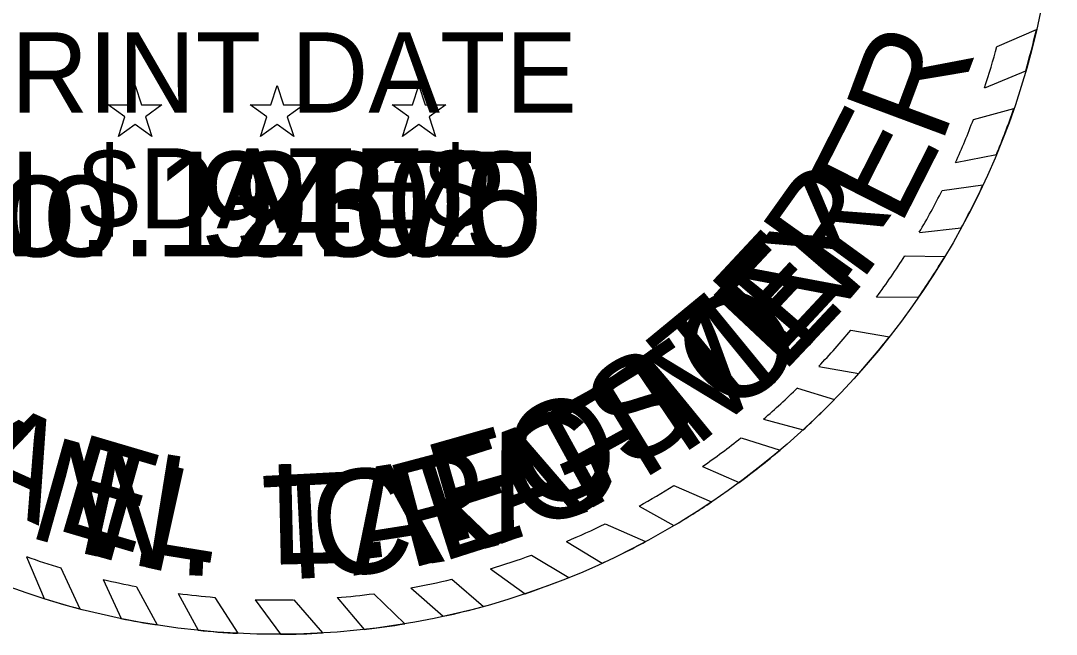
# Model space of a CAD drawing. Extents: x 1366406 to 1373462, y 376856 to 381998.
# Drawn here: x 1370744.8 to 1370868.7, y 379288.4 to 379361.8 of the extents above; entities that cross this region are included whole.
import ezdxf

# ---------------------------------------------------------------- set-up
doc = ezdxf.new("R2010")
doc.units = 0
for name, color, linetype in [('STAMP_PE_CRAFTON', 7, 'Continuous'), ('STAMP_PE_FOSTER', 7, 'Continuous'), ('STAMP_PE_SEAL-INFO', 7, 'Continuous'), ('STAMP_PE_TAEGTMEYER', 7, 'Continuous'), ('STAMP_PE_TXT', 7, 'Continuous'), ('STAMP_PRELIMINARY', 7, 'Continuous')]:
    doc.layers.add(name, color=color, linetype=linetype)

msp = doc.modelspace()

# ---------------------------------------------------------------- linework, layer by layer
at = {"layer": 'STAMP_PE_SEAL-INFO'}
for p, q in [((1370861.63, 379358.72), (1370866.34, 379360.73)), ((1370861.63, 379358.72), (1370866.34, 379360.73)), ((1370860.16, 379353.77), (1370865.06, 379355.78)), ((1370860.16, 379353.77), (1370865.06, 379355.78)), ((1370858.81, 379349.97), (1370863.64, 379351.28)), ((1370858.81, 379349.97), (1370863.64, 379351.28)), ((1370856.67, 379344.83), (1370861.55, 379345.8)), ((1370856.67, 379344.83), (1370861.55, 379345.8)), ((1370855.06, 379341.47), (1370859.94, 379342.15)), ((1370855.06, 379341.47), (1370859.94, 379342.15)), ((1370852.34, 379336.48), (1370857.35, 379337.03)), ((1370852.34, 379336.48), (1370857.35, 379337.03)), ((1370850.62, 379333.68), (1370855.39, 379333.61)), ((1370850.62, 379333.68), (1370855.39, 379333.61)), ((1370847.22, 379328.73), (1370852.27, 379328.76)), ((1370847.22, 379328.73), (1370852.27, 379328.76)), ((1370844.14, 379324.8), (1370848.76, 379324)), ((1370844.14, 379324.8), (1370848.76, 379324)), ((1370840.31, 379320.46), (1370845.08, 379319.61)), ((1370840.31, 379320.46), (1370845.08, 379319.61)), ((1370837.76, 379317.87), (1370842.17, 379316.49)), ((1370837.76, 379317.87), (1370842.17, 379316.49)), ((1370833.7, 379314.15), (1370838.42, 379312.86)), ((1370833.7, 379314.15), (1370838.42, 379312.86)), ((1370831, 379311.9), (1370835.68, 379310.45)), ((1370831, 379311.9), (1370835.68, 379310.45)), ((1370826.39, 379308.47), (1370830.78, 379306.58)), ((1370826.39, 379308.47), (1370830.78, 379306.58)), ((1370822.95, 379306.2), (1370827.45, 379304.24)), ((1370822.95, 379306.2), (1370827.45, 379304.24)), ((1370818.81, 379303.75), (1370822.98, 379301.42)), ((1370818.81, 379303.75), (1370822.98, 379301.42)), ((1370814.73, 379301.61), (1370819.57, 379299.5)), ((1370814.73, 379301.61), (1370819.57, 379299.5)), ((1370810.14, 379299.52), (1370814.37, 379296.91)), ((1370810.14, 379299.52), (1370814.37, 379296.91)), ((1370745.52, 379297.7), (1370747.61, 379292.69)), ((1370745.52, 379297.7), (1370747.61, 379292.69)), ((1370805.95, 379297.88), (1370810.38, 379295.19)), ((1370805.95, 379297.88), (1370810.38, 379295.19)), ((1370749.61, 379296.35), (1370751.88, 379291.46)), ((1370749.61, 379296.35), (1370751.88, 379291.46)), ((1370801.02, 379296.25), (1370805.18, 379293.27)), ((1370801.02, 379296.25), (1370805.18, 379293.27)), ((1370754.69, 379294.97), (1370756.82, 379290.31)), ((1370754.69, 379294.97), (1370756.82, 379290.31)), ((1370758.67, 379294.11), (1370761.13, 379289.53)), ((1370758.67, 379294.11), (1370761.13, 379289.53)), ((1370791.5, 379293.96), (1370795.38, 379290.57)), ((1370791.5, 379293.96), (1370795.38, 379290.57)), ((1370796.42, 379295), (1370800.2, 379291.75)), ((1370796.42, 379295), (1370800.2, 379291.75)), ((1370763.67, 379293.3), (1370766.07, 379288.9)), ((1370763.67, 379293.3), (1370766.07, 379288.9)), ((1370768.04, 379292.82), (1370770.78, 379288.54)), ((1370768.04, 379292.82), (1370770.78, 379288.54)), ((1370782.67, 379292.8), (1370785.92, 379289.01)), ((1370782.67, 379292.8), (1370785.92, 379289.01)), ((1370787.05, 379293.26), (1370790.78, 379289.68)), ((1370787.05, 379293.26), (1370790.78, 379289.68)), ((1370772.88, 379292.55), (1370775.91, 379288.42)), ((1370772.88, 379292.55), (1370775.91, 379288.42)), ((1370777.48, 379292.53), (1370780.92, 379288.58)), ((1370777.48, 379292.53), (1370780.92, 379288.58))]:
    msp.add_line(p, q, dxfattribs=at)
for radius, start, end in [(93.23, 343.8925, 347.035), (93.23, 343.8925, 347.035), (89.13, 341.777, 345.0925), (89.13, 341.777, 345.0925), (93.23, 337.3837, 340.9933), (93.23, 337.3837, 340.9933), (89.13, 335.6038, 339.1858), (89.13, 335.6038, 339.1858), (89.13, 329.5549, 333.2076), (89.13, 329.5549, 333.2076), (93.23, 331.4037, 334.9332), (93.23, 331.4037, 334.9332), (89.13, 323.5851, 327.4407), (89.13, 323.5851, 327.4407), (93.23, 325.4405, 328.9872), (93.23, 325.4405, 328.9872), (89.13, 316.6531, 320.3711), (89.13, 316.6531, 320.3711), (93.23, 318.2846, 321.8043), (93.23, 318.2846, 321.8043), (89.13, 310.7744, 314.3161), (89.13, 310.7744, 314.3161), (93.23, 312.4518, 315.6633), (93.23, 312.4518, 315.6633), (89.13, 304.823, 308.5143), (89.13, 304.823, 308.5143), (93.23, 306.3721, 310.208), (93.23, 306.3721, 310.208), (89.13, 299.0768, 302.1724), (89.13, 299.0768, 302.1724), (93.23, 300.621, 303.8703), (93.23, 300.621, 303.8703), (89.13, 292.8745, 296.1185), (89.13, 292.8745, 296.1185), (93.23, 294.6481, 298.2166), (93.23, 294.6481, 298.2166), (89.13, 250.3491, 253.1216), (89.13, 250.3491, 253.1216), (89.13, 286.6423, 289.9783), (89.13, 286.6423, 289.9783), (93.23, 288.5709, 291.9733), (93.23, 288.5709, 291.9733), (89.13, 256.505, 259.1192), (89.13, 256.505, 259.1192), (89.13, 280.3459, 283.5814), (89.13, 280.3459, 283.5814), (93.23, 252.5967, 255.3252), (93.23, 252.5967, 255.3252), (89.13, 262.3783, 265.2012), (89.13, 262.3783, 265.2012), (89.13, 274.6157, 277.4486), (89.13, 274.6157, 277.4486), (89.13, 268.3215, 271.277), (89.13, 268.3215, 271.277), (93.23, 282.3199, 285.3702), (93.23, 282.3199, 285.3702), (93.23, 258.4433, 261.1398), (93.23, 258.4433, 261.1398), (93.23, 276.4239, 279.4357), (93.23, 276.4239, 279.4357), (93.23, 264.1978, 267.1009), (93.23, 264.1978, 267.1009), (93.23, 270.2548, 273.3361), (93.23, 270.2548, 273.3361)]:
    msp.add_arc((1370775.49, 379381.65), radius, start, end, dxfattribs=at)
at = {"layer": 'STAMP_PE_TXT'}
for p, q in [((1370757.76, 379351.73), (1370758.51, 379354.06)), ((1370757.76, 379351.73), (1370758.51, 379354.06)), ((1370758.51, 379354.06), (1370759.27, 379351.73)), ((1370758.51, 379354.06), (1370759.27, 379351.73)), ((1370774.73, 379351.73), (1370775.49, 379354.06)), ((1370774.73, 379351.73), (1370775.49, 379354.06)), ((1370775.49, 379354.06), (1370776.25, 379351.73)), ((1370775.49, 379354.06), (1370776.25, 379351.73)), ((1370791.71, 379351.73), (1370792.47, 379354.06)), ((1370791.71, 379351.73), (1370792.47, 379354.06)), ((1370792.47, 379354.06), (1370793.23, 379351.73)), ((1370792.47, 379354.06), (1370793.23, 379351.73)), ((1370757.29, 379350.29), (1370755.3, 379351.73)), ((1370755.3, 379351.73), (1370757.76, 379351.73)), ((1370757.29, 379350.29), (1370755.3, 379351.73)), ((1370755.3, 379351.73), (1370757.76, 379351.73)), ((1370759.27, 379351.73), (1370761.72, 379351.73)), ((1370759.27, 379351.73), (1370761.72, 379351.73)), ((1370761.72, 379351.73), (1370759.74, 379350.29)), ((1370761.72, 379351.73), (1370759.74, 379350.29)), ((1370774.27, 379350.29), (1370772.28, 379351.73)), ((1370772.28, 379351.73), (1370774.73, 379351.73)), ((1370774.27, 379350.29), (1370772.28, 379351.73)), ((1370772.28, 379351.73), (1370774.73, 379351.73)), ((1370776.25, 379351.73), (1370778.7, 379351.73)), ((1370776.25, 379351.73), (1370778.7, 379351.73)), ((1370778.7, 379351.73), (1370776.72, 379350.29)), ((1370778.7, 379351.73), (1370776.72, 379350.29)), ((1370791.25, 379350.29), (1370789.26, 379351.73)), ((1370789.26, 379351.73), (1370791.71, 379351.73)), ((1370791.25, 379350.29), (1370789.26, 379351.73)), ((1370789.26, 379351.73), (1370791.71, 379351.73)), ((1370793.23, 379351.73), (1370795.68, 379351.73)), ((1370793.23, 379351.73), (1370795.68, 379351.73)), ((1370795.68, 379351.73), (1370793.7, 379350.29)), ((1370795.68, 379351.73), (1370793.7, 379350.29)), ((1370756.53, 379347.96), (1370757.29, 379350.29)), ((1370756.53, 379347.96), (1370757.29, 379350.29)), ((1370759.74, 379350.29), (1370760.5, 379347.96)), ((1370759.74, 379350.29), (1370760.5, 379347.96)), ((1370773.51, 379347.96), (1370774.27, 379350.29)), ((1370773.51, 379347.96), (1370774.27, 379350.29)), ((1370776.72, 379350.29), (1370777.48, 379347.96)), ((1370776.72, 379350.29), (1370777.48, 379347.96)), ((1370790.49, 379347.96), (1370791.25, 379350.29)), ((1370790.49, 379347.96), (1370791.25, 379350.29)), ((1370793.7, 379350.29), (1370794.46, 379347.96)), ((1370793.7, 379350.29), (1370794.46, 379347.96)), ((1370758.51, 379349.4), (1370756.53, 379347.96)), ((1370758.51, 379349.4), (1370756.53, 379347.96)), ((1370760.5, 379347.96), (1370758.51, 379349.4)), ((1370760.5, 379347.96), (1370758.51, 379349.4)), ((1370775.49, 379349.4), (1370773.51, 379347.96)), ((1370775.49, 379349.4), (1370773.51, 379347.96)), ((1370777.48, 379347.96), (1370775.49, 379349.4)), ((1370777.48, 379347.96), (1370775.49, 379349.4)), ((1370792.47, 379349.4), (1370790.49, 379347.96)), ((1370792.47, 379349.4), (1370790.49, 379347.96)), ((1370794.46, 379347.96), (1370792.47, 379349.4)), ((1370794.46, 379347.96), (1370792.47, 379349.4))]:
    msp.add_line(p, q, dxfattribs=at)
at = {"layer": 'STAMP_PRELIMINARY'}
msp.add_circle((1370775.49, 379381.65), 93.23, dxfattribs=at)
msp.add_circle((1370775.49, 379381.65), 93.23, dxfattribs=at)

# ---------------------------------------------------------------- texts
at = {"layer": 'STAMP_PE_CRAFTON'}
msp.add_text('No. 12370', height=12.5, dxfattribs=at).set_placement((1370730.11, 379333.62))
msp.add_text('No. 12370', height=12.5, dxfattribs=at).set_placement((1370730.11, 379333.62))
for s, rotation, p in [('N', 49.2411, (1370838.32, 379321.87)), ('N', 49.2411, (1370838.32, 379321.87)), ('O', 41.8391, (1370829.84, 379314.05)), ('O', 41.8391, (1370829.84, 379314.05)), ('T', 34.1136, (1370821.26, 379308.04)), ('T', 34.1136, (1370821.26, 379308.04)), ('Y', 331.1686, (1370730.61, 379307.5)), ('Y', 331.1686, (1370730.61, 379307.5)), ('F', 28.7821, (1370812.1, 379302.94)), ('F', 28.7821, (1370812.1, 379302.94)), ('A', 20.5125, (1370802.3, 379299.21)), ('A', 20.5125, (1370802.3, 379299.21)), ('N', 347.4752, (1370751.16, 379298.34)), ('N', 347.4752, (1370751.16, 379298.34)), ('R', 14.8189, (1370791.17, 379296.21)), ('R', 14.8189, (1370791.17, 379296.21)), ('C', 6.0117, (1370780.21, 379295.06)), ('C', 6.0117, (1370780.21, 379295.06)), ('.', 356.8926, (1370763.45, 379295.57)), ('.', 356.8926, (1370763.45, 379295.57))]:
    msp.add_text(s, height=12.5, rotation=rotation, dxfattribs=at).set_placement(p)
at = {"layer": 'STAMP_PE_FOSTER'}
msp.add_text('No. 9402', height=12.5, dxfattribs=at).set_placement((1370735.35, 379333.62))
msp.add_text('No. 9402', height=12.5, dxfattribs=at).set_placement((1370735.35, 379333.62))
for s, rotation, p in [('R', 54.5031, (1370842.73, 379329.76)), ('R', 54.5031, (1370842.73, 379329.76)), ('E', 46.9613, (1370835.5, 379321.55)), ('E', 46.9613, (1370835.5, 379321.55)), ('T', 39.4194, (1370826.92, 379314.05)), ('T', 39.4194, (1370826.92, 379314.05)), ('S', 31.7234, (1370817.4, 379307.77)), ('S', 31.7234, (1370817.4, 379307.77)), ('O', 23.719, (1370806.29, 379302.47)), ('O', 23.719, (1370806.29, 379302.47)), ('A', 335.7276, (1370737.27, 379305.78)), ('A', 335.7276, (1370737.27, 379305.78)), ('F', 15.8691, (1370795.84, 379299.19)), ('F', 15.8691, (1370795.84, 379299.19)), ('E', 343.5779, (1370748.65, 379301.07)), ('E', 343.5779, (1370748.65, 379301.07)), ('L', 350.8115, (1370759.23, 379298.3)), ('L', 350.8115, (1370759.23, 379298.3)), ('L', 1.2666, (1370774.63, 379296.73)), ('L', 1.2666, (1370774.63, 379296.73)), ('.', 6.8035, (1370785.09, 379297.32)), ('.', 6.8035, (1370785.09, 379297.32))]:
    msp.add_text(s, height=12, rotation=rotation, dxfattribs=at).set_placement(p)
at = {"layer": 'STAMP_PE_TAEGTMEYER'}
for s, rotation, p in [('R', 69.57, (1370854.94, 379346.79)), ('R', 69.57, (1370854.94, 379346.79)), ('E', 63.0984, (1370849.96, 379336.98)), ('E', 63.0984, (1370849.96, 379336.98)), ('Y', 53.9986, (1370843.27, 379327.57)), ('Y', 53.9986, (1370843.27, 379327.57)), ('E', 46.8094, (1370835.88, 379319.42)), ('E', 46.8094, (1370835.88, 379319.42)), ('M', 39.3, (1370825.47, 379310.63)), ('M', 39.3, (1370825.47, 379310.63)), ('T', 31.466, (1370816.49, 379305.19)), ('T', 31.466, (1370816.49, 379305.19)), ('G', 23.3052, (1370805.49, 379300.27)), ('G', 23.3052, (1370805.49, 379300.27)), ('N', 344.2727, (1370745.36, 379300.16)), ('N', 344.2727, (1370745.36, 379300.16)), ('E', 17.6836, (1370794.99, 379296.96)), ('E', 17.6836, (1370794.99, 379296.96)), ('T', 3.0061, (1370774.13, 379294.85)), ('T', 3.0061, (1370774.13, 379294.85)), ('A', 8.9826, (1370784.6, 379295.41)), ('A', 8.9826, (1370784.6, 379295.41)), ('.', 350.6464, (1370757.49, 379296.84)), ('.', 350.6464, (1370757.49, 379296.84))]:
    msp.add_text(s, height=12.5, rotation=rotation, dxfattribs=at).set_placement(p)
msp.add_text('No. 19605', height=12.5, dxfattribs=at).set_placement((1370730.11, 379333.62))
msp.add_text('No. 19605', height=12.5, dxfattribs=at).set_placement((1370730.11, 379333.62))
at = {"layer": 'STAMP_PRELIMINARY'}
for s, p in [('PRINT DATE', (1370735.07, 379350.8)), ('PRINT DATE', (1370735.07, 379350.8)), ('$DATE$', (1370751.83, 379336.95)), ('$DATE$', (1370751.83, 379336.95))]:
    msp.add_text(s, height=9.6, dxfattribs=at).set_placement(p)

doc.saveas('drawing.dxf')
